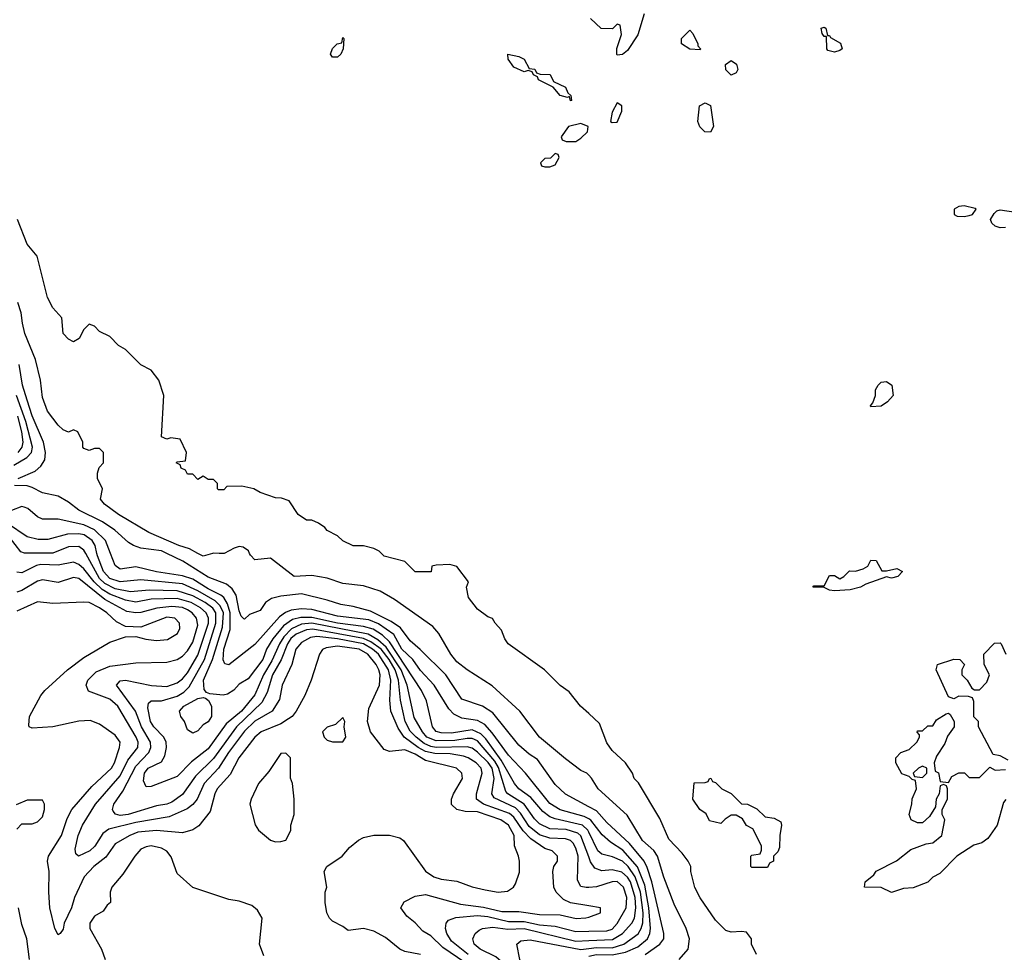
# Model space of a CAD drawing. Header units: inches. Extents: x 2348341 to 2479810, y 460419 to 613669.
# Tile 658 of 721: x 2447802 to 2451606, y 598458 to 602063. Entities that reach past the tile are written whole.
import ezdxf

# ---------------------------------------------------------------- set-up
doc = ezdxf.new("R2010")
doc.units = ezdxf.units.IN
doc.header["$MEASUREMENT"] = 0
for name, color, linetype in [('C4549', 7, 'Continuous'), ('C4559', 7, 'Continuous'), ('C4640', 7, 'Continuous'), ('C4650', 7, 'Continuous')]:
    doc.layers.add(name, color=color, linetype=linetype)

msp = doc.modelspace()

# ---------------------------------------------------------------- linework, layer by layer
at = {"layer": 'C4549', "color": 2}
for points, elevation in [([(2450000, 598826.7), (2449970, 598907.6), (2449958.5, 598918.5), (2449912.7, 598932.7), (2449850, 598935.3), (2449810, 598954), (2449790, 598973.3), (2449751, 599030), (2449688, 599070), (2449680, 599080), (2449652, 599172), (2449636.7, 599196.7), (2449570, 599275.5), (2449550, 599284), (2449530, 599284.5), (2449483.3, 599276.6), (2449410, 599275), (2449374.7, 599290), (2449357.2, 599310), (2449325.8, 599365.8), (2449298.2, 599490), (2449275, 599550), (2449217.6, 599637.6), (2449185.4, 599665.4), (2449147.4, 599687.4), (2448930, 599729.9), (2448890, 599726.5), (2448851.1, 599708.9), (2448822.1, 599677.9), (2448805, 599650), (2448776, 599584), (2448743.5, 599530), (2448710, 599453.6), (2448659, 599390), (2448599.3, 599340.7), (2448530, 599244.7), (2448465.9, 599194.1), (2448410, 599138), (2448310, 599099), (2448290, 599098), (2448280.2, 599120.2), (2448284.2, 599150), (2448298, 599170), (2448350, 599194), (2448362.6, 599217.4), (2448368.3, 599250), (2448366.9, 599270), (2448358.9, 599290), (2448319.7, 599330), (2448307.4, 599350), (2448297, 599403), (2448299.3, 599420.7), (2448309.7, 599430.3), (2448350, 599430.3), (2448410, 599448), (2448436.2, 599463.8), (2448455.8, 599484.2), (2448515.4, 599590), (2448559.9, 599730), (2448559.4, 599770), (2448547.7, 599787.7), (2448518, 599810), (2448470, 599836.5), (2448410, 599855.2), (2448302, 599858), (2448229.1, 599850.9), (2448170, 599862.7), (2448130, 599883.2), (2448110, 599902.5), (2448056.5, 600000)], 58), ([(2450000, 598922.8), (2449996.5, 598930), (2449975.8, 598950), (2449870, 598974), (2449850, 598982.2), (2449822.4, 599002.4), (2449776.6, 599056.6), (2449729.7, 599090), (2449712.8, 599110), (2449661.2, 599201.2), (2449602.6, 599282.6), (2449582.9, 599302.9), (2449550, 599317.7), (2449470, 599305.5), (2449430, 599306.2), (2449410, 599311.6), (2449395.8, 599330), (2449373, 599430), (2449354.3, 599470), (2449230, 599658.7), (2449203.6, 599683.6), (2449166.7, 599706.7), (2449130, 599717.2), (2449029.4, 599730), (2448930, 599752.5), (2448887.5, 599752.5), (2448855.6, 599744.4), (2448820.4, 599719.6), (2448779.1, 599670), (2448754.9, 599630), (2448741.5, 599590), (2448684.4, 599515.6), (2448650, 599494.5), (2448628.3, 599471.7), (2448604, 599456), (2448587.5, 599452.5), (2448536.5, 599456.5), (2448522.7, 599462.7), (2448514, 599474), (2448512.1, 599510), (2448546.8, 599590), (2448584.6, 599715.4), (2448588.5, 599770), (2448576.6, 599796.6), (2448556.2, 599816.2), (2448490, 599855), (2448430, 599882.2), (2448270, 599897.2), (2448190, 599889.8), (2448150, 599903.1), (2448125.3, 599930), (2448102.4, 599990), (2448100.1, 600000)], 54), ([(2450000, 598973.4), (2449983, 598983), (2449889.1, 599009.1), (2449850, 599033), (2449755.6, 599150), (2449690, 599219.6), (2449626.9, 599306.9), (2449598, 599338), (2449570, 599353.7), (2449510, 599363.5), (2449478.3, 599378.3), (2449459.7, 599399.7), (2449403, 599490), (2449350, 599547.8), (2449320.4, 599590), (2449278.2, 599630), (2449246.4, 599686.4), (2449187.7, 599727.7), (2449150, 599742.6), (2449030, 599757.1), (2448930, 599782.5), (2448890, 599785.8), (2448850, 599780.9), (2448828.4, 599771.6), (2448805.9, 599754.1), (2448710, 599647.3), (2448609, 599569), (2448593.6, 599573.6), (2448588.2, 599588.2), (2448589.8, 599630), (2448614.3, 599705.7), (2448614.7, 599770), (2448604.7, 599804.7), (2448590, 599829.7), (2448579.1, 599839), (2448530, 599862.9), (2448470, 599899.8), (2448430, 599913.8), (2448330, 599928.7), (2448250, 599948.2), (2448190, 599939.6), (2448170, 599953.2), (2448152, 600000)], 50), ([(2450000, 599020.9), (2449910, 599069.5), (2449870, 599106.6), (2449802.7, 599202.7), (2449770, 599223.6), (2449730, 599258.4), (2449630, 599384.2), (2449590, 599409.7), (2449510, 599437), (2449447.3, 599530), (2449348.9, 599628.9), (2449310, 599661.6), (2449272.2, 599712.2), (2449237, 599737), (2449157.1, 599777.1), (2449090, 599795.1), (2449042, 599802), (2448990, 599819.7), (2448890, 599843), (2448810, 599835.1), (2448773.8, 599826.2), (2448750.7, 599810), (2448730, 599779), (2448690, 599764), (2448670, 599746), (2448667, 599747), (2448657.2, 599757.2), (2448650, 599778), (2448638.3, 599838.3), (2448623.1, 599863.1), (2448600.6, 599880.6), (2448530, 599908.4), (2448432.3, 599970), (2448369.8, 600000)], 46), ([(2448547, 600000), (2448510, 599989.5), (2448490.2, 600000)], 42), ([(2448591.2, 600000), (2448590, 599999.3), (2448572.5, 600000)], 42), ([(2450000, 599143), (2449993.2, 599150), (2449970, 599161.2), (2449910, 599206), (2449809.7, 599289.7), (2449734, 599390), (2449627.5, 599487.5), (2449530, 599549.3), (2449490, 599580.9), (2449467, 599610), (2449421.2, 599690), (2449397.5, 599717.5), (2449250, 599821.2), (2449193.8, 599853.8), (2449130, 599875.1), (2449050, 599883.7), (2448990, 599903.7), (2448930, 599914), (2448862, 599910), (2448770, 599982), (2448710, 599975.3), (2448692.9, 599992.9), (2448689.7, 600000)], 42), ([(2450000, 599380.9), (2449968.7, 599410), (2449924.7, 599464.7), (2449889.3, 599489.3), (2449828.7, 599550), (2449688.7, 599650), (2449675.3, 599670), (2449663.1, 599703.1), (2449638, 599730), (2449628.7, 599748.7), (2449610, 599755.3), (2449570, 599784), (2449535.3, 599830), (2449528, 599870), (2449535.3, 599890), (2449490, 599948.7), (2449463.5, 599956.5), (2449410, 599954), (2449394, 599950), (2449391.6, 599928.4), (2449330, 599929), (2449288.9, 599968.9), (2449210, 599989), (2449198.8, 600000)], 38), ([(2450000, 598708.8), (2449990, 598708), (2449970, 598712.7), (2449956.2, 598736.2), (2449958.7, 598830), (2449950, 598860.9), (2449939.3, 598879.3), (2449930, 598889.7), (2449910, 598896.1), (2449850, 598898.9), (2449810, 598911.7), (2449770, 598944.5), (2449736.4, 598996.4), (2449716.8, 599016.8), (2449635, 599055.1), (2449625.1, 599070), (2449634.4, 599130), (2449626.3, 599170), (2449611.5, 599191.5), (2449570, 599231), (2449550, 599246.4), (2449530, 599252.3), (2449410, 599249.9), (2449390, 599253.1), (2449364.6, 599264.6), (2449332.9, 599290), (2449310, 599312.6), (2449290.7, 599350), (2449273.1, 599433.1), (2449264.5, 599510), (2449251.6, 599550), (2449228.7, 599590), (2449197.5, 599630), (2449158.7, 599658.7), (2449130, 599671.5), (2448933.5, 599706.5), (2448910, 599704.7), (2448870, 599687.8), (2448849.6, 599670.4), (2448836.8, 599650), (2448811.5, 599588.5), (2448778.8, 599530), (2448757.2, 599462.8), (2448736.8, 599423.2), (2448639.1, 599330), (2448550, 599206.6), (2448480.9, 599139.1), (2448430, 599067.6), (2448390, 599038.9), (2448370, 599031.2), (2448330, 599024.4), (2448221, 598990), (2448190, 598987.4), (2448171.7, 598991.7), (2448163.3, 599003.3), (2448160.7, 599010), (2448165.6, 599030), (2448199.6, 599080.4), (2448250, 599177), (2448300.5, 599230), (2448308.4, 599250), (2448307.1, 599270), (2448272.8, 599330), (2448248.5, 599390), (2448175.1, 599490), (2448190, 599507.3), (2448210, 599510.3), (2448311.3, 599488.7), (2448370, 599486), (2448410, 599499.5), (2448430, 599515.3), (2448450, 599538.7), (2448490, 599606.7), (2448530.6, 599730), (2448531.4, 599750), (2448522, 599770), (2448499.7, 599790), (2448464.7, 599810), (2448410, 599825.4), (2448310, 599822.5), (2448250, 599810.8), (2448210, 599818.5), (2448150, 599842.4), (2448120.7, 599860.7), (2448089.5, 599889.5), (2448050, 599940.4), (2448030, 599957.4), (2448010, 599966.6), (2447950, 599954.7), (2447883.6, 599956.4), (2447867.1, 599952.9), (2447810, 599924.2), (2447790, 599927.3)], 62), ([(2450000, 598637.7), (2449929.5, 598649.5), (2449902.4, 598662.4), (2449874, 598690), (2449865.2, 598710), (2449861.2, 598770), (2449865.2, 598790), (2449879, 598810), (2449879, 598830), (2449859, 598850), (2449830, 598859.7), (2449776.7, 598896.8), (2449747.2, 598927.2), (2449710, 598980.9), (2449694.3, 598994.3), (2449593.6, 599030), (2449566, 599050), (2449566.6, 599070), (2449588.4, 599150), (2449584, 599170), (2449564.7, 599190), (2449534, 599210), (2449515.7, 599215.7), (2449465.1, 599225.1), (2449406, 599226), (2449370, 599234), (2449340.4, 599250), (2449286.9, 599290), (2449264.1, 599324.1), (2449235.1, 599390), (2449232.1, 599432.1), (2449236, 599510), (2449226.9, 599550), (2449188, 599610), (2449165, 599630), (2449129.6, 599650), (2449029.2, 599670), (2448950, 599678.6), (2448924.6, 599675.4), (2448890, 599655.8), (2448868.9, 599630), (2448852.7, 599570), (2448815.5, 599490), (2448805.1, 599434.9), (2448777.1, 599390), (2448710, 599351.9), (2448670, 599312.6), (2448608, 599230), (2448570.2, 599169.8), (2448514.6, 599110), (2448486.7, 599050), (2448470.2, 599029.8), (2448448.1, 599011.9), (2448378.9, 598981.1), (2448250, 598959.4), (2448146.5, 598933.5), (2448123.1, 598916.9), (2448092.1, 598867.9), (2448072.7, 598850), (2448029.1, 598829.1), (2448019, 598839), (2448016, 598856), (2448027.1, 598910), (2448044.7, 598950), (2448094.7, 599030), (2448190, 599140.3), (2448219.6, 599200.4), (2448257.7, 599250), (2448259.2, 599270), (2448252, 599290), (2448180.5, 599410), (2448150, 599436.3), (2448067.2, 599467.2), (2448058, 599490), (2448065.1, 599510), (2448097.4, 599542.6), (2448150, 599563.7), (2448250, 599576.3), (2448370, 599579.1), (2448409.6, 599590.4), (2448430, 599603), (2448450, 599623), (2448470, 599656.3), (2448490, 599722), (2448485.1, 599750), (2448467.8, 599770), (2448450, 599781.5), (2448430, 599790.7), (2448390, 599794.5), (2448331.8, 599788.2), (2448270, 599771.8), (2448250, 599769.8), (2448215.4, 599775.4), (2448130, 599822.2), (2448030, 599902.6), (2448010, 599906.3), (2447950, 599888), (2447890, 599897.4), (2447870, 599892.8), (2447810, 599856.3), (2447790, 599849.6)], 66), ([(2449350.5, 598449.5), (2449290, 598460.7), (2449270, 598469.5), (2449214.7, 598514.7), (2449170, 598539.5), (2449130, 598549.4), (2449070, 598542), (2449050, 598558), (2449010, 598578), (2448998, 598590), (2448988, 598610), (2448982, 598650), (2448982, 598690), (2448988, 598710), (2448978, 598770), (2448988, 598790), (2449048, 598830), (2449076.4, 598863.6), (2449110, 598892), (2449130, 598902), (2449170, 598911.3), (2449230, 598910.8), (2449270, 598901), (2449284.7, 598890), (2449370, 598771), (2449402, 598750), (2449430, 598741), (2449490, 598733.4), (2449550, 598710.7), (2449599.9, 598699.9), (2449650, 598690.5), (2449686.3, 598693.7), (2449709, 598710), (2449717.5, 598722.5), (2449732.1, 598767.9), (2449732.7, 598810), (2449729.3, 598830), (2449713.2, 598870), (2449711.3, 598910), (2449690, 598949.4), (2449660.9, 598970), (2449570, 599000.3), (2449522, 599002), (2449490, 599009.5), (2449470, 599029), (2449469.2, 599050), (2449477.2, 599070), (2449512.3, 599130), (2449509.2, 599150), (2449489, 599170), (2449370, 599199.8), (2449330, 599223.8), (2449290, 599240.4), (2449230, 599233.6), (2449210, 599242), (2449156.9, 599310), (2449145.1, 599350), (2449150, 599401), (2449191.1, 599490), (2449193.7, 599530), (2449189.7, 599550), (2449179.1, 599570), (2449146.9, 599610), (2449113.6, 599630), (2449030, 599640.8), (2448985.5, 599634.5), (2448972, 599628), (2448959.3, 599610), (2448928, 599510), (2448903, 599450), (2448870.2, 599389.8), (2448854.4, 599370), (2448840, 599360), (2448810, 599341.7), (2448734.8, 599310), (2448710, 599289.6), (2448648.7, 599210), (2448614.7, 599145.3), (2448564.9, 599090), (2448555.3, 599070), (2448538, 599002), (2448493.4, 598946.6), (2448470, 598931.8), (2448430, 598919.6), (2448330, 598928.5), (2448258.2, 598921.8), (2448227.7, 598910), (2448170, 598877), (2448134.9, 598825.1), (2448088, 598790), (2448050.4, 598750), (2448012.7, 598670), (2448001.3, 598630), (2447973, 598570), (2447970, 598548), (2447958, 598530), (2447950, 598526), (2447937.2, 598550), (2447917.6, 598630), (2447913.6, 598690), (2447916, 598770), (2447909.3, 598810), (2447912.7, 598830), (2447963.6, 598910), (2447984.9, 598975.1), (2448003.6, 599010), (2448080.6, 599099.4), (2448156.3, 599170), (2448167.6, 599190), (2448187.3, 599250), (2448189.5, 599270), (2448170, 599297), (2448110, 599339.3), (2448074.2, 599354.2), (2448030, 599352), (2447930, 599329.3), (2447850, 599324), (2447838, 599330), (2447836.4, 599336.4), (2447839, 599370), (2447883.7, 599450), (2447899.3, 599470), (2447986.6, 599550), (2448050, 599597.1), (2448150, 599656.3), (2448210, 599677.3), (2448250, 599678.8), (2448288.5, 599668.5), (2448330, 599663.8), (2448372.7, 599667.3), (2448411.8, 599690), (2448420.7, 599710), (2448418.4, 599730), (2448401.2, 599750), (2448370, 599753.3), (2448270, 599714.5), (2448210, 599717), (2448175.1, 599735.1), (2448138.4, 599770), (2448109.3, 599790), (2448070, 599809.5), (2448050, 599812), (2447930, 599806), (2447870, 599812.7), (2447790, 599776.2)], 70), ([(2447790, 598934), (2447810, 598954), (2447850, 598954), (2447870, 598962), (2447890, 598982), (2447898, 599010), (2447898, 599030), (2447890, 599046), (2447830, 599046), (2447788.4, 599028.4)], 74), ([(2448744.7, 598444.7), (2448728, 598490), (2448738, 598590), (2448720.4, 598620.4), (2448699, 598639), (2448650, 598655.3), (2448610, 598662), (2448470, 598708.7), (2448410, 598762), (2448386.8, 598826.8), (2448369.5, 598849.5), (2448350, 598860.9), (2448310, 598869.4), (2448290, 598866), (2448270, 598856), (2448246.8, 598830), (2448199.9, 598760.1), (2448158, 598710), (2448151.3, 598690), (2448152, 598650), (2448139.6, 598640.4), (2448123.6, 598616.4), (2448090, 598598), (2448072, 598570), (2448072, 598550), (2448118, 598470), (2448131.3, 598430)], 74), ([(2449550, 598399.8), (2449436, 598476), (2449390, 598522), (2449359.6, 598539.6), (2449330, 598572.3), (2449297.2, 598597.2), (2449274, 598630), (2449286.8, 598653.2), (2449330, 598674.4), (2449370, 598680.9), (2449504.3, 598644.3), (2449592.9, 598632.9), (2449663.8, 598616.2), (2449730, 598616), (2449810, 598604.6), (2449890, 598603.1), (2449951.3, 598588.7), (2449989.3, 598590.7), (2450000, 598594.4)], 66), ([(2447839, 598430), (2447829, 598510), (2447810, 598566), (2447797.2, 598630)], 74), ([(2449534.3, 598450), (2449470, 598501.3), (2449451.5, 598530), (2449446, 598550), (2449449.3, 598570), (2449458, 598582), (2449487, 598593), (2449570, 598600.2), (2449610, 598595.8), (2449690, 598577.1), (2449750, 598577.1), (2449810, 598564), (2449870, 598558.8), (2449950, 598538.2), (2450000, 598539.3)], 62), ([(2450000, 598032.5), (2449944.1, 598044.1), (2449894, 598070), (2449884.7, 598090), (2449904.5, 598170), (2449893.2, 598190), (2449830, 598203.5), (2449810, 598218.7), (2449765.6, 598305.6), (2449710, 598349.7), (2449662, 598422), (2449641, 598441), (2449580.9, 598470), (2449558, 598490), (2449552.7, 598510), (2449561.2, 598530), (2449576.6, 598543.4), (2449590, 598550.4), (2449630, 598554.9), (2449687.5, 598547.5), (2449750, 598549.4), (2449950, 598501), (2450000, 598503.3)], 58), ([(2450000, 598069.7), (2449995.3, 598070), (2449967.3, 598090), (2449960.7, 598110), (2449961.6, 598130), (2449979.7, 598190), (2449980.5, 598210), (2449972, 598230), (2449958, 598238), (2449870, 598262.7), (2449861.2, 598270), (2449849.6, 598329.6), (2449838, 598350), (2449770, 598380.5), (2449744.7, 598404.7), (2449733.6, 598430), (2449722, 598490), (2449738, 598502), (2449773.4, 598506.6), (2449970, 598468.7), (2450000, 598472.9)], 54)]:
    msp.add_lwpolyline(points, dxfattribs=dict(at, elevation=elevation))
for points, elevation in [([(2448470, 599305.2), (2448450, 599318), (2448438, 599350), (2448423.7, 599370), (2448419.5, 599390), (2448436, 599410), (2448490, 599439.1), (2448510, 599442.8), (2448519.8, 599439.8), (2448530.9, 599430.9), (2448542, 599410), (2448543, 599370), (2448530, 599349.4), (2448510, 599337.2), (2448490, 599314)], 54), ([(2449050, 599366), (2449022, 599338), (2448990, 599328), (2448972, 599310), (2448978, 599290), (2448990, 599278), (2449010, 599271.3), (2449050, 599272), (2449062, 599290), (2449055.3, 599330), (2449058, 599350)], 74), ([(2448830, 599228), (2448810, 599226), (2448763.5, 599156.5), (2448724.7, 599110), (2448696, 599050), (2448691, 599030), (2448710.9, 598950.9), (2448724.7, 598930), (2448770, 598891.3), (2448790, 598884.7), (2448810, 598886), (2448830, 598892), (2448836.5, 598903.5), (2448848.7, 598930), (2448848.7, 598950), (2448862, 598990), (2448862, 599050), (2448855.3, 599110), (2448848.4, 599131.6), (2448848, 599210)], 74)]:
    msp.add_lwpolyline(points, close=True, dxfattribs=dict(at, elevation=elevation))
at = {"layer": 'C4559', "color": 2, "elevation": 34}
for points in [[(2451150, 599932), (2451190, 599942), (2451212, 599930), (2451194, 599910), (2451170, 599904), (2451150, 599908.7), (2451070, 599881.2), (2451050, 599869.2), (2451010, 599859), (2450950, 599855.3), (2450930, 599858), (2450910, 599868), (2450866, 599870), (2450870, 599874), (2450910, 599874), (2450930, 599914), (2450950, 599914), (2450970, 599902), (2450986, 599910), (2451008, 599932), (2451030, 599931.3), (2451060.2, 599939.8), (2451078, 599950), (2451090, 599974), (2451110, 599972), (2451132.7, 599932.7)], [(2451290, 599178), (2451274, 599170), (2451254, 599150), (2451258, 599138), (2451290, 599134), (2451306, 599150), (2451306, 599170)], [(2450630, 598786), (2450626, 598790), (2450626, 598830), (2450630, 598834), (2450662, 598838), (2450667.3, 598852.7), (2450668, 598870), (2450634.6, 598934.6), (2450610, 598948), (2450594, 598974), (2450570, 598988), (2450550, 598988), (2450526.8, 598973.2), (2450510, 598955.3), (2450466.3, 598966.3), (2450453.2, 598993.2), (2450429, 599010), (2450402, 599050), (2450407.3, 599112.7), (2450450, 599114), (2450462, 599118), (2450466, 599130), (2450471.6, 599131.6), (2450478, 599118), (2450490, 599114), (2450514, 599090), (2450550, 599071.3), (2450590, 599032), (2450614, 599030), (2450650, 599012), (2450682, 598982), (2450716.9, 598976.9), (2450742, 598962), (2450744.7, 598950), (2450738, 598910), (2450736.9, 598863.1), (2450730, 598846), (2450714, 598830), (2450714, 598810), (2450698, 598802), (2450690, 598786)]]:
    msp.add_lwpolyline(points, close=True, dxfattribs=at)
at = {"layer": 'C4559', "color": 2}
for points, elevation in [([(2451620.4, 599200.4), (2451590, 599218), (2451562, 599222), (2451506, 599330), (2451506, 599350), (2451488.4, 599368.4), (2451487.3, 599427.3), (2451482, 599442), (2451467.3, 599447.3), (2451430, 599448), (2451410, 599438), (2451390, 599446), (2451342, 599550), (2451348, 599570), (2451410, 599591.3), (2451434, 599590), (2451452, 599570), (2451442, 599550), (2451442, 599530), (2451462, 599510), (2451479.6, 599479.6), (2451490, 599472), (2451510, 599472), (2451538, 599502), (2451548.7, 599530), (2451528, 599570), (2451526, 599610), (2451567.3, 599652.7), (2451590, 599654), (2451594, 599650), (2451611.3, 599610)], 34), ([(2450648, 598450), (2450628.9, 598488.9), (2450628.7, 598510), (2450610, 598535.3), (2450590, 598539), (2450550, 598535.3), (2450530, 598542), (2450490, 598582), (2450430, 598668.7), (2450410, 598708), (2450394, 598770), (2450394, 598790), (2450384, 598810), (2450361.5, 598841.5), (2450310, 598895.3), (2450274.8, 598974.8), (2450192.5, 599112.5), (2450175.3, 599130), (2450168.7, 599150), (2450142, 599190), (2450090, 599238), (2450070, 599268), (2450042, 599342), (2450000, 599380.9)], 38), ([(2451611.1, 599048.9), (2451602.8, 599037.2), (2451578, 598950), (2451542, 598898), (2451519.1, 598880.9), (2451487.9, 598872.1), (2451422, 598830), (2451356.9, 598763.1), (2451330, 598748.7), (2451310, 598729), (2451253.2, 598706.8), (2451216, 598704), (2451170, 598689), (2451130, 598708.7), (2451066, 598710), (2451068, 598730), (2451102, 598758), (2451110, 598771.3), (2451188.9, 598811.1), (2451244.7, 598855.3), (2451303.1, 598876.9), (2451330, 598881), (2451364, 598910), (2451375.3, 598970), (2451366, 598990), (2451366, 599010), (2451386, 599050), (2451386, 599090), (2451382, 599102), (2451370, 599106), (2451358, 599102), (2451354, 599070), (2451342, 599050), (2451339.6, 599020.4), (2451316.9, 598983.1), (2451290, 598958), (2451270, 598958), (2451246, 598970), (2451238, 598990), (2451248.7, 599030), (2451248.9, 599051.1), (2451266, 599090), (2451262, 599122), (2451250, 599126), (2451238, 599138), (2451210, 599148), (2451186, 599190), (2451186, 599210), (2451206, 599230), (2451238, 599242), (2451268, 599270), (2451278, 599290), (2451278, 599298), (2451268.4, 599308.4), (2451270, 599314), (2451290, 599314), (2451310, 599334), (2451330, 599334), (2451343.1, 599356.9), (2451380.4, 599379.6), (2451390, 599382), (2451396.9, 599376.9), (2451412, 599350), (2451411.3, 599330), (2451386, 599294), (2451375.3, 599264.7), (2451343.6, 599216.4), (2451334, 599190), (2451338, 599158), (2451351.3, 599151.3), (2451358, 599118), (2451390, 599114), (2451403.1, 599136.9), (2451430, 599152), (2451451.6, 599151.6), (2451470, 599134), (2451510, 599134), (2451550, 599174), (2451570, 599162), (2451610, 599164.7)], 34), ([(2450349.3, 598430), (2450383.7, 598470), (2450389.5, 598510), (2450377, 598550), (2450330, 598644), (2450290, 598749), (2450266, 598830), (2450251.8, 598851.8), (2450208, 598890), (2450147.9, 598987.9), (2450036, 599090), (2450011.3, 599131.3), (2450000, 599143)], 42), ([(2450217.6, 598450), (2450275.1, 598490), (2450289.6, 598510), (2450289.7, 598530), (2450243.7, 598730), (2450226.3, 598786.3), (2450213.7, 598810), (2450158, 598878), (2450070, 598959.7), (2450030, 599004.7), (2450000, 599020.9)], 46), ([(2450000, 598442.9), (2450030, 598449.3), (2450090, 598448.1), (2450141.9, 598458.1), (2450190, 598479.7), (2450227.2, 598510), (2450236.1, 598530), (2450238, 598550), (2450232, 598630), (2450217.1, 598717.1), (2450188.4, 598788.4), (2450132.3, 598852.3), (2450084, 598884), (2450052.3, 598912.3), (2450008.6, 598968.6), (2450000, 598973.4)], 50), ([(2450000, 598472.9), (2450030, 598477), (2450090, 598475.3), (2450135.1, 598490), (2450190.6, 598529.4), (2450202.8, 598550), (2450208.4, 598571.6), (2450209.9, 598610.1), (2450199.6, 598690), (2450179.5, 598750), (2450152.5, 598790), (2450130, 598809.8), (2450092.4, 598827.6), (2450050, 598836.9), (2450035.6, 598850), (2450000, 598922.8)], 54), ([(2450000, 598503.3), (2450092.4, 598507.6), (2450129.9, 598530.1), (2450166.6, 598570), (2450176.8, 598590), (2450181.7, 598630), (2450179.2, 598670), (2450161, 598730), (2450150, 598748.5), (2450128.3, 598768.3), (2450090, 598776.8), (2450050, 598772.6), (2450023.8, 598783.8), (2450007.2, 598807.2), (2450000, 598826.7)], 58), ([(2450000, 598539.3), (2450070, 598540.7), (2450090, 598547.9), (2450110, 598568.7), (2450145.1, 598630), (2450147.2, 598670), (2450134.2, 598710), (2450110, 598732.1), (2450090, 598730.9), (2450030, 598711.3), (2450000, 598708.8)], 62), ([(2450000, 598594.4), (2450046, 598610), (2450046, 598630), (2450000, 598637.7)], 66)]:
    msp.add_lwpolyline(points, dxfattribs=dict(at, elevation=elevation))
at = {"layer": 'C4640', "color": 2}
for points, elevation in [([(2449010, 601918), (2449002, 601930), (2449010, 601952), (2449028, 601970), (2449046, 601974), (2449050, 601994), (2449054, 601990), (2449051.3, 601950), (2449042, 601930), (2449030, 601918)], 34), ([(2449930, 601749.6), (2449926, 601766), (2449918, 601762), (2449889.5, 601769.5), (2449862, 601802), (2449806, 601830), (2449802, 601842), (2449786, 601850), (2449782, 601862), (2449766, 601866), (2449750, 601862), (2449710, 601879), (2449689, 601910), (2449688, 601930), (2449730, 601921), (2449750.7, 601910.7), (2449770, 601874), (2449791.6, 601871.6), (2449798, 601858), (2449812.7, 601852.7), (2449851, 601851), (2449863.6, 601823.6), (2449910, 601802), (2449919.6, 601779.6), (2449931, 601770), (2449934, 601750)], 34), ([(2449970, 601662), (2449922, 601650), (2449894, 601610), (2449898, 601598), (2449912.7, 601592.7), (2449950, 601592), (2449970, 601604.7), (2449995.3, 601630), (2449998, 601650)], 38), ([(2449870, 601546), (2449852.7, 601527.3), (2449830, 601526), (2449814, 601510), (2449818, 601498), (2449830, 601494), (2449850, 601494), (2449870, 601502), (2449886, 601530), (2449882, 601542)], 38)]:
    msp.add_lwpolyline(points, close=True, dxfattribs=dict(at, elevation=elevation))
for points, elevation in [([(2449198.8, 600000), (2449190, 600008.7), (2449170, 600019), (2449130, 600029), (2449090, 600029), (2449050, 600048.7), (2449030, 600068), (2448990, 600088), (2448980.4, 600100.4), (2448956.4, 600116.4), (2448930, 600128), (2448910, 600128.7), (2448878, 600150), (2448843.1, 600203.1), (2448813.6, 600213.6), (2448790, 600215.3), (2448730, 600235.3), (2448706, 600250), (2448660.4, 600260.4), (2448602, 600258), (2448590, 600246), (2448570, 600246), (2448566, 600250), (2448566, 600270), (2448550, 600286), (2448530, 600286), (2448510, 600298), (2448490, 600286), (2448470, 600306), (2448450, 600306), (2448442, 600322), (2448426, 600330), (2448422, 600342), (2448406, 600350), (2448410, 600354), (2448442, 600358), (2448446, 600390), (2448422, 600442), (2448386, 600446), (2448370, 600442), (2448349, 600450), (2448359, 600610), (2448339, 600670), (2448310, 600708), (2448269.2, 600729.2), (2448210, 600788), (2448183.1, 600803.1), (2448150, 600838), (2448110, 600858), (2448090, 600878), (2448070, 600886), (2448050, 600866), (2448032, 600830), (2448010, 600818), (2447990, 600828), (2447969.5, 600849.5), (2447964, 600910), (2447930, 600948.7), (2447909.6, 600989.6), (2447869.5, 601149.5), (2447830, 601195.3), (2447793.2, 601290)], 38), ([(2448490.2, 600000), (2448457.4, 600017.4), (2448416, 600030), (2448300.1, 600080.1), (2448183.7, 600150), (2448129.2, 600190), (2448114, 600210), (2448122, 600250), (2448102, 600290), (2448102, 600310), (2448108.4, 600331.6), (2448126, 600350), (2448126, 600390), (2448110, 600406), (2448090, 600406), (2448070, 600398), (2448050, 600406), (2448046, 600410), (2448046, 600430), (2448026, 600470), (2448010, 600478), (2447990, 600468), (2447970, 600478), (2447950, 600495.3), (2447909.4, 600550), (2447890, 600602), (2447882, 600670), (2447862.9, 600750), (2447822, 600850), (2447812, 600890), (2447807.3, 600930), (2447794.5, 600970)], 42), ([(2447795.3, 600290), (2447861.6, 600318.4), (2447883.5, 600336.5), (2447898.5, 600361.5), (2447901.1, 600390), (2447894, 600430), (2447850, 600532.3), (2447830, 600592.7), (2447812.2, 600650), (2447799.7, 600730)], 46), ([(2447778.9, 600341.1), (2447829.8, 600370.2), (2447847.1, 600390), (2447850.9, 600410), (2447825.2, 600510), (2447789.9, 600610)], 50), ([(2447795.6, 600390), (2447810.8, 600410), (2447814.5, 600430), (2447809.9, 600470), (2447794.9, 600530)], 54), ([(2448369.8, 600000), (2448349.6, 600009.7), (2448270, 600020.5), (2448241.2, 600030), (2448221.4, 600041.4), (2448169.8, 600089.8), (2448121.8, 600121.8), (2448030, 600166.6), (2447990, 600197.6), (2447950, 600220.7), (2447890, 600233.6), (2447850, 600255.1), (2447830, 600260.9), (2447782, 600262)], 46), ([(2448152, 600000), (2448132.8, 600050), (2448090.5, 600090.5), (2448050, 600109.8), (2447950, 600131.8), (2447890, 600132), (2447870, 600140.9), (2447833.1, 600173.1), (2447818.7, 600178.7), (2447810, 600180.7), (2447770, 600166.3)], 50), ([(2448100.1, 600000), (2448093.1, 600030), (2448082.2, 600050), (2448051.2, 600071.2), (2448030, 600075.5), (2447986.2, 600073.8), (2447910, 600053.3), (2447873.4, 600053.4), (2447830, 600064.2), (2447755.1, 600115.1)], 54), ([(2448056.5, 600000), (2448050, 600011.8), (2448030, 600026.3), (2447990, 600025.4), (2447930, 600001), (2447820.6, 600000.6), (2447806, 600006), (2447762.3, 600062.3), (2447740.7, 600080.7), (2447710, 600093.7), (2447650, 600101), (2447622.3, 600097.7), (2447570, 600081.2), (2447450, 600059.8), (2447366.2, 600033.8), (2447339, 600021), (2447310, 600001.3), (2447308.7, 600000)], 58), ([(2448572.5, 600000), (2448550, 600000.9), (2448547, 600000)], 42), ([(2448689.7, 600000), (2448685.2, 600010), (2448664.5, 600024.5), (2448650, 600027), (2448630, 600020.7), (2448591.2, 600000)], 42)]:
    msp.add_lwpolyline(points, dxfattribs=dict(at, elevation=elevation))
at = {"layer": 'C4650', "color": 2, "elevation": 34}
for points in [[(2450214.4, 602085.6), (2450190, 602004), (2450150, 601944), (2450130, 601928.7), (2450110, 601926), (2450108.7, 601930), (2450108.9, 601951.1), (2450126, 602006), (2450122, 602042), (2450110, 602046), (2450092, 602028), (2450048.4, 602028.4), (2450007.3, 602067.3)], [(2451610, 601259.7), (2451590, 601258.5), (2451570, 601264.7), (2451556.9, 601276.9), (2451552.8, 601290), (2451565.7, 601314.3), (2451576.4, 601323.6), (2451590, 601327.6), (2451650, 601318.8)]]:
    msp.add_lwpolyline(points, dxfattribs=at)
at = {"layer": 'C4650', "color": 2}
for points, elevation in [([(2450430, 601946), (2450390, 601949.2), (2450358, 601970), (2450358, 601990), (2450390, 602022), (2450402, 602010), (2450422, 601970), (2450422, 601962), (2450432, 601950)], 34), ([(2450922, 602002), (2450930, 602002), (2450934.4, 601994.4), (2450972.7, 601972.7), (2450978.8, 601950), (2450970, 601944.5), (2450950, 601937), (2450923.9, 601943.9), (2450919.3, 601950), (2450918, 601998), (2450910, 601998), (2450902, 602010), (2450898, 602030), (2450910, 602034), (2450916, 602030)], 34), ([(2450550, 601848), (2450529.5, 601869.5), (2450529, 601890), (2450550, 601904.7), (2450570.9, 601890.9), (2450576, 601870), (2450570, 601858)], 34), ([(2450110, 601742), (2450090, 601706), (2450084.7, 601670), (2450090, 601666), (2450110, 601666.8), (2450128, 601710), (2450128, 601730)], 38), ([(2450470, 601628), (2450448.7, 601630), (2450429.4, 601649.4), (2450422, 601670), (2450428, 601730), (2450450, 601742), (2450470.9, 601730.9), (2450482, 601650)], 34), ([(2451450, 601343.8), (2451430, 601341.4), (2451412, 601330), (2451412.4, 601310), (2451423.9, 601303.9), (2451450, 601301.6), (2451470, 601306.2), (2451482, 601310), (2451496.2, 601330), (2451493.2, 601333.2)], 38), ([(2451090, 600566), (2451088.7, 600570), (2451098, 600582), (2451108, 600610), (2451108.4, 600631.6), (2451118, 600650), (2451130, 600662), (2451150, 600664.7), (2451171, 600650), (2451176, 600610), (2451154.4, 600585.6), (2451130, 600568.7)], 34)]:
    msp.add_lwpolyline(points, close=True, dxfattribs=dict(at, elevation=elevation))

doc.saveas('drawing.dxf')
